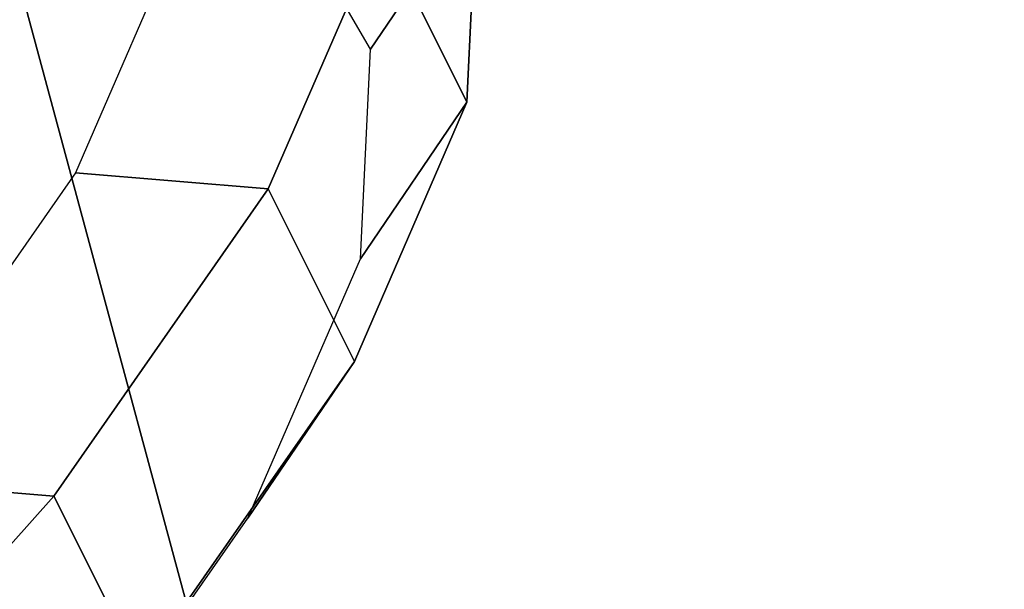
# Model space of a CAD drawing. Header units: inches. Extents: x 0 to 31.9, y -32.8 to 0.
# Tile 339 of 345: x 31.7574 to 31.7838, y -8.5511 to -8.5358. Entities that reach past the tile are written whole.
import ezdxf

# ---------------------------------------------------------------- set-up
doc = ezdxf.new("R2010")
doc.units = ezdxf.units.IN
doc.header["$LTSCALE"] = 0.03937
doc.header["$MEASUREMENT"] = 0
doc.layers.add('A-FURN-3-ST-BK', color=151, linetype='Continuous')
doc.layers.add('A-FURN-3-STITCH', color=15, linetype='Continuous')

msp = doc.modelspace()

# ---------------------------------------------------------------- meshes
at = {"layer": 'A-FURN-3-ST-BK'}
mesh = msp.add_polyface(dxfattribs=at)
corners = [(31.750306, -8.757961, 32.5), (31.750306, -8.757961, 5.25), (31.7838, -8.632633, 32.5), (31.7838, -8.632633, 5.25), (31.749977, -8.507393, 32.5), (31.749977, -8.507393, 5.25), (31.657947, -8.415964, 32.5), (31.657947, -8.415964, 5.25), (31.643444, -8.796338, 32.894337), (31.596299, -8.957722, 32.875), (31.660079, -8.819386, 32.866229), (31.67733, -8.860048, 32.802037), (31.730383, -8.768118, 32.731248), (31.724373, -8.707876, 32.780416), (31.765842, -8.706676, 32.62517), (31.767351, -8.633337, 32.651791), (31.740788, -8.774446, 32.59567), (31.713689, -8.821384, 32.67677), (31.67313, -8.891634, 32.730925), (31.625305, -8.974469, 32.75), (31.758903, -8.59598, 32.663442), (31.684105, -8.481434, 32.689042), (31.638976, -8.448972, 32.69134), (31.630698, -8.574295, 32.849264), (31.550782, -8.713248, 32.956209), (31.712645, -8.676252, 32.801939), (31.749729, -8.685594, 5.135526), (31.7213, -8.741214, 5.125), (31.660853, -8.699381, 5.045193), (31.642053, -8.695461, 5.033494), (31.652797, -8.600825, 5.032498), (31.610144, -8.511612, 5.045193), (31.641314, -8.445036, 5.125), (31.693878, -8.478784, 5.135526), (31.740856, -8.577043, 5.121544)]
mesh.append_faces([[corners[k] for k in face] for face in [(0, 1, 2), (2, 1, 3), (2, 3, 4), (4, 3, 5), (4, 5, 6), (6, 5, 7), (8, 9, 10), (10, 9, 11), (10, 11, 12, 13), (13, 12, 14, 15), (15, 14, 2), (2, 14, 0), (0, 14, 16), (16, 14, 17), (17, 14, 12), (17, 12, 18), (18, 12, 11), (18, 11, 19), (19, 11, 9), (15, 2, 20), (20, 2, 4), (20, 4, 21), (21, 4, 6), (21, 6, 22), (21, 22, 23), (23, 24, 8, 25), (25, 8, 10, 13), (25, 13, 15, 20), (23, 25, 20, 21), (3, 1, 26), (26, 1, 27), (26, 27, 28), (28, 27, 29), (28, 29, 30), (31, 32, 33), (33, 32, 7), (33, 7, 5), (33, 5, 34), (34, 5, 3), (34, 3, 26), (34, 26, 28, 30), (34, 30, 31, 33), (16, 17, 0), (0, 17, 18), (0, 18, 19)]])
at = {"layer": 'A-FURN-3-STITCH'}
mesh = msp.add_polymesh((7, 4), dxfattribs=at)
for k, corner in enumerate([(31.733648, -8.568244, 32.714364), (31.734778, -8.570567, 32.714031), (31.737089, -8.575187, 32.713376), (31.738269, -8.577486, 32.713054), (31.744726, -8.557611, 32.678403), (31.749891, -8.558035, 32.678913), (31.752201, -8.562656, 32.678258), (31.749347, -8.566853, 32.677094), (31.753162, -8.548153, 32.641413), (31.758327, -8.548577, 32.641922), (31.760638, -8.553198, 32.641268), (31.757783, -8.557394, 32.640103), (31.758906, -8.539927, 32.60362), (31.764071, -8.540351, 32.60413), (31.766382, -8.544972, 32.603475), (31.763527, -8.549169, 32.602311), (31.761921, -8.532986, 32.565258), (31.767086, -8.533409, 32.565768), (31.769397, -8.53803, 32.565113), (31.766542, -8.542227, 32.563949), (31.76219, -8.52737, 32.526563), (31.767355, -8.527794, 32.527072), (31.769665, -8.532415, 32.526418), (31.766811, -8.536612, 32.525254), (31.759709, -8.523115, 32.487773), (31.76091, -8.525404, 32.487455), (31.763221, -8.530025, 32.4868), (31.76433, -8.532357, 32.486463)]):
    mesh.set_mesh_vertex(divmod(k, 4), corner)

doc.saveas('drawing.dxf')
